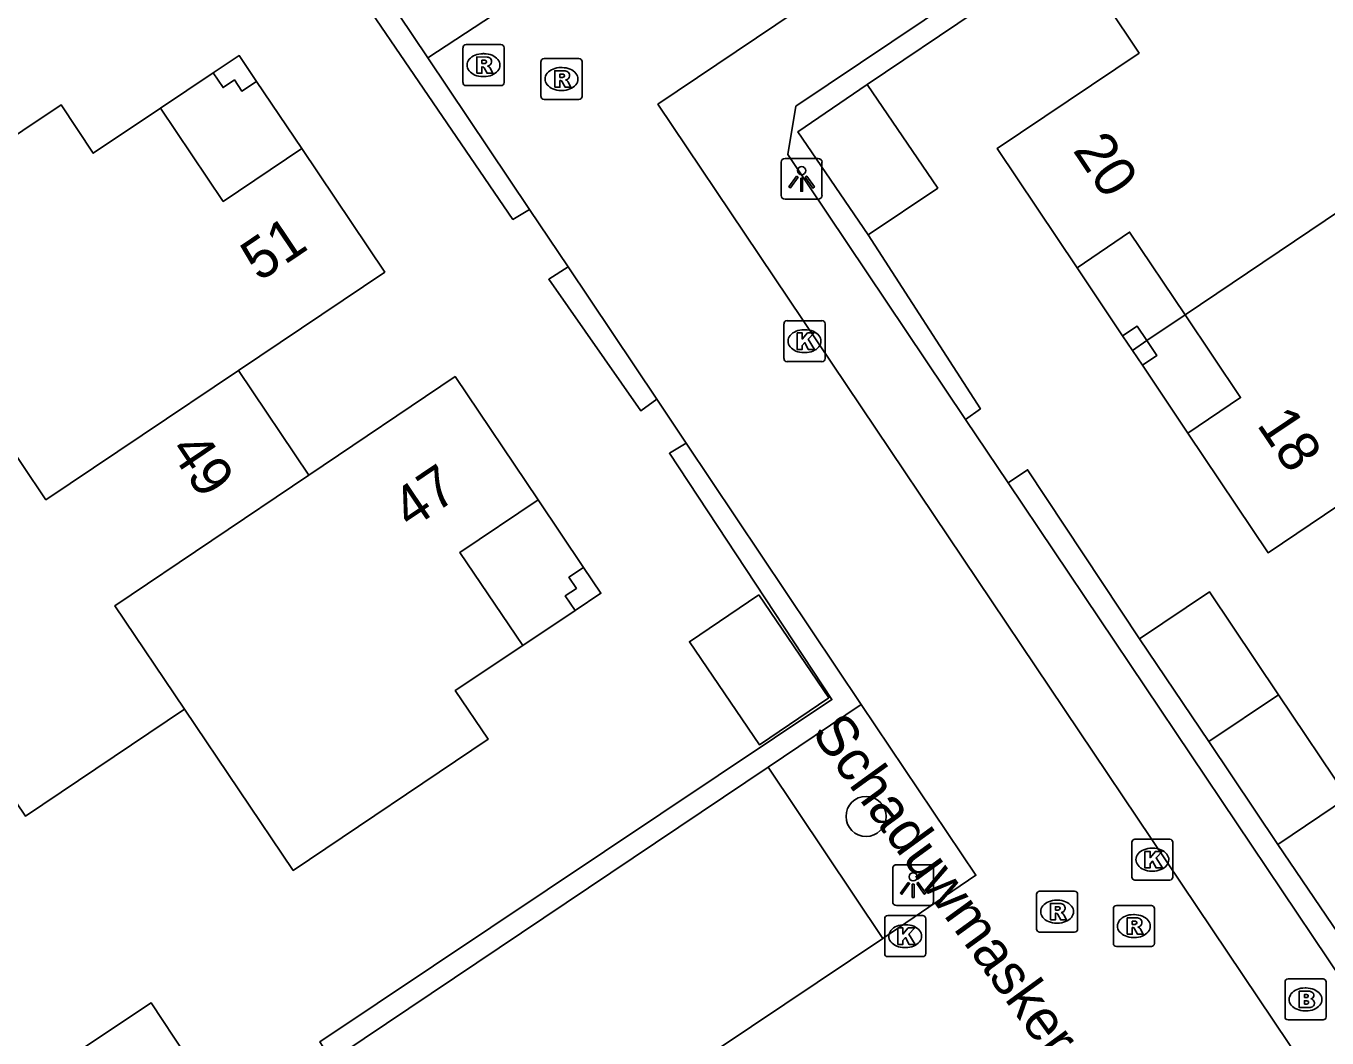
# Model space of a CAD drawing. Extents: x 158797 to 159887, y 384318 to 385255.
# Drawn here: x 158964.55 to 158996.31, y 384707.27 to 384731.96 of the extents above; entities that cross this region are included whole.
import ezdxf

# ---------------------------------------------------------------- set-up
doc = ezdxf.new("R2010")
doc.units = 0
for name, color, linetype in [('IMGEO_Boom', 7, 'Continuous'), ('IMGEO_Brandkraan', 7, 'Continuous'), ('IMGEO_Haag', 7, 'Continuous'), ('IMGEO_Kolk', 7, 'Continuous'), ('IMGEO_Lichtpunt', 7, 'Continuous'), ('IMGEO_Openbare_ruimte_label', 7, 'Continuous'), ('IMGEO_Pand', 7, 'Continuous'), ('IMGEO_Pand_nummerreeks', 7, 'Continuous'), ('IMGEO_Pand_overbouw', 7, 'Continuous'), ('IMGEO_Parkeervlak_open', 7, 'Continuous'), ('IMGEO_Rijbaan_lokaal_open', 7, 'Continuous'), ('IMGEO_Rioolput', 7, 'Continuous'), ('IMGEO_Voetpad_open', 7, 'Continuous')]:
    doc.layers.add(name, color=color, linetype=linetype)

msp = doc.modelspace()

# ---------------------------------------------------------------- linework, layer by layer
at = {"layer": 'IMGEO_Boom'}
msp.add_circle((158985.057, 384712.676), 0.489, dxfattribs=at)
at = {"layer": 'IMGEO_Brandkraan'}
for p, q in [((158995.282, 384707.785), (158995.282, 384708.637)), ((158995.357, 384708.711), (158996.209, 384708.711)), ((158996.283, 384708.637), (158996.283, 384707.785)), ((158995.77, 384708.491), (158995.795, 384708.491)), ((158995.793, 384707.931), (158995.768, 384707.931)), ((158996.209, 384707.711), (158995.357, 384707.711))]:
    msp.add_line(p, q, dxfattribs=at)
for points in [[(158995.282, 384707.785), (158995.282, 384708.637)], [(158995.357, 384708.711), (158996.209, 384708.711)], [(158996.283, 384708.637), (158996.283, 384707.785)], [(158995.63, 384708.411), (158995.63, 384708.011), (158995.843, 384708.011)], [(158995.861, 384708.411), (158995.63, 384708.411)], [(158995.809, 384708.33), (158995.755, 384708.33), (158995.755, 384708.254)], [(158995.755, 384708.254), (158995.808, 384708.254)], [(158995.817, 384708.178), (158995.755, 384708.178), (158995.755, 384708.097)], [(158995.755, 384708.097), (158995.817, 384708.097)], [(158996.209, 384707.711), (158995.357, 384707.711)]]:
    msp.add_lwpolyline(points, dxfattribs=at)
for centre, radius, start, end in [((158995.359, 384708.635), 0.0765, 91.552, 178.448), ((158995.359, 384708.635), 0.0765, 91.552, 178.448), ((158996.207, 384708.635), 0.0765, 1.552, 88.448), ((158996.207, 384708.635), 0.0765, 1.552, 88.448), ((158995.81, 384708.292), 0.0379, 267.8285, 90.9355), ((158995.865, 384708.266), 0.145, 59.4692, 91.5367), ((158995.89, 384708.313), 0.0922, 285.5137, 58.1501), ((158995.818, 384708.137), 0.0404, 269.8759, 90.5077), ((158995.849, 384708.262), 0.251, 268.6676, 293.5347), ((158995.895, 384708.121), 0.105, 301.3115, 78.989), ((158995.359, 384707.787), 0.0765, 181.552, 268.448), ((158995.359, 384707.787), 0.0765, 181.552, 268.448), ((158996.207, 384707.787), 0.0765, 271.552, 358.448), ((158996.207, 384707.787), 0.0765, 271.552, 358.448)]:
    msp.add_arc(centre, radius, start, end, dxfattribs=at)
for centre, major_axis, ratio, start_param, end_param in [((158995.769, 384708.211), (-0.387, 0.002), 0.722429, 4.712389, 7.853982), ((158995.794, 384708.211), (-0.39, 0.002), 0.717154, 1.570796, 4.712389)]:
    msp.add_ellipse(centre, major_axis=major_axis, ratio=ratio, start_param=start_param, end_param=end_param, dxfattribs=at)
at = {"layer": 'IMGEO_Haag'}
for points in [[(158998.381, 384739.491), (158985.085, 384730.536)], [(158976.839, 384727.49), (158976.438, 384727.247), (158970.354, 384736.15), (158970.832, 384736.449)], [(158985.105, 384726.868), (158987.846, 384722.625), (158987.486, 384722.366)], [(158979.947, 384722.856), (158979.559, 384722.571), (158977.312, 384725.783), (158977.782, 384726.084)], [(158972.017, 384706.723), (158971.722, 384707.173), (158984.222, 384715.527), (158980.257, 384721.539), (158980.664, 384721.786)], [(158988.524, 384720.821), (158988.999, 384721.135), (158991.733, 384717.014)], [(158982.666, 384713.882), (158984.939, 384715.41)], [(158995.108, 384711.994), (158997.914, 384707.861), (158997.443, 384707.544)]]:
    msp.add_lwpolyline(points, dxfattribs=at)
at = {"layer": 'IMGEO_Kolk'}
for p, q in [((158983.128, 384724.774), (158983.98, 384724.774)), ((158983.053, 384723.848), (158983.053, 384724.7)), ((158983.541, 384724.554), (158983.566, 384724.554)), ((158984.054, 384724.7), (158984.054, 384723.848)), ((158983.564, 384723.994), (158983.539, 384723.994)), ((158983.98, 384723.774), (158983.128, 384723.774)), ((158991.543, 384711.195), (158991.543, 384712.047)), ((158991.618, 384712.121), (158992.47, 384712.121)), ((158992.544, 384712.047), (158992.544, 384711.195)), ((158992.031, 384711.901), (158992.056, 384711.901)), ((158992.47, 384711.121), (158991.618, 384711.121)), ((158992.054, 384711.341), (158992.029, 384711.341)), ((158985.511, 384709.329), (158985.511, 384710.181)), ((158985.586, 384710.255), (158986.438, 384710.255)), ((158986.512, 384710.181), (158986.512, 384709.329)), ((158985.999, 384710.035), (158986.024, 384710.035)), ((158986.438, 384709.255), (158985.586, 384709.255)), ((158986.022, 384709.475), (158985.997, 384709.475))]:
    msp.add_line(p, q, dxfattribs=at)
for points in [[(158983.128, 384724.774), (158983.98, 384724.774)], [(158983.053, 384723.848), (158983.053, 384724.7)], [(158983.374, 384724.474), (158983.497, 384724.474), (158983.497, 384724.323), (158983.627, 384724.474), (158983.791, 384724.474), (158983.645, 384724.323), (158983.798, 384724.074), (158983.646, 384724.074), (158983.561, 384724.238), (158983.497, 384724.171), (158983.497, 384724.074), (158983.374, 384724.074), (158983.374, 384724.474)], [(158984.054, 384724.7), (158984.054, 384723.848)], [(158983.98, 384723.774), (158983.128, 384723.774)], [(158991.543, 384711.195), (158991.543, 384712.047)], [(158991.618, 384712.121), (158992.47, 384712.121)], [(158992.544, 384712.047), (158992.544, 384711.195)], [(158991.864, 384711.821), (158991.987, 384711.821), (158991.987, 384711.67), (158992.117, 384711.821), (158992.281, 384711.821), (158992.135, 384711.67), (158992.288, 384711.421), (158992.136, 384711.421), (158992.051, 384711.585), (158991.987, 384711.518), (158991.987, 384711.421), (158991.864, 384711.421), (158991.864, 384711.821)], [(158992.47, 384711.121), (158991.618, 384711.121)], [(158985.511, 384709.329), (158985.511, 384710.181)], [(158985.586, 384710.255), (158986.438, 384710.255)], [(158986.512, 384710.181), (158986.512, 384709.329)], [(158985.832, 384709.955), (158985.955, 384709.955), (158985.955, 384709.804), (158986.085, 384709.955), (158986.249, 384709.955), (158986.103, 384709.804), (158986.256, 384709.555), (158986.104, 384709.555), (158986.019, 384709.719), (158985.955, 384709.652), (158985.955, 384709.555), (158985.832, 384709.555), (158985.832, 384709.955)], [(158986.438, 384709.255), (158985.586, 384709.255)]]:
    msp.add_lwpolyline(points, dxfattribs=at)
for centre, start, end in [((158983.13, 384724.698), 91.552, 178.448), ((158983.13, 384724.698), 91.552, 178.448), ((158983.978, 384724.698), 1.552, 88.448), ((158983.978, 384724.698), 1.552, 88.448), ((158983.13, 384723.85), 181.552, 268.448), ((158983.13, 384723.85), 181.552, 268.448), ((158983.978, 384723.85), 271.552, 358.448), ((158983.978, 384723.85), 271.552, 358.448), ((158991.62, 384712.045), 91.552, 178.448), ((158991.62, 384712.045), 91.552, 178.448), ((158992.468, 384712.045), 1.552, 88.448), ((158992.468, 384712.045), 1.552, 88.448), ((158991.62, 384711.197), 181.552, 268.448), ((158991.62, 384711.197), 181.552, 268.448), ((158992.468, 384711.197), 271.552, 358.448), ((158992.468, 384711.197), 271.552, 358.448), ((158985.588, 384710.179), 91.552, 178.448), ((158985.588, 384710.179), 91.552, 178.448), ((158986.436, 384710.179), 1.552, 88.448), ((158986.436, 384710.179), 1.552, 88.448), ((158985.588, 384709.331), 181.552, 268.448), ((158985.588, 384709.331), 181.552, 268.448), ((158986.436, 384709.331), 271.552, 358.448), ((158986.436, 384709.331), 271.552, 358.448)]:
    msp.add_arc(centre, 0.0765, start, end, dxfattribs=at)
for centre, major_axis, ratio, start_param, end_param in [((158983.54, 384724.274), (-0.387, 0.002), 0.722429, 4.712389, 7.853982), ((158983.565, 384724.274), (-0.39, 0.002), 0.717154, 1.570796, 4.712389), ((158992.03, 384711.621), (-0.387, 0.002), 0.722429, 4.712389, 7.853982), ((158992.055, 384711.621), (-0.39, 0.002), 0.717154, 1.570796, 4.712389), ((158985.998, 384709.755), (-0.387, 0.002), 0.722429, 4.712389, 7.853982), ((158986.023, 384709.755), (-0.39, 0.002), 0.717154, 1.570796, 4.712389)]:
    msp.add_ellipse(centre, major_axis=major_axis, ratio=ratio, start_param=start_param, end_param=end_param, dxfattribs=at)
at = {"layer": 'IMGEO_Lichtpunt'}
for p, q in [((158982.984, 384728.638), (158982.984, 384727.831)), ((158982.984, 384728.638), (158982.984, 384727.831)), ((158983.886, 384728.733), (158983.078, 384728.733)), ((158983.886, 384728.733), (158983.078, 384728.733)), ((158983.98, 384727.831), (158983.98, 384728.638)), ((158983.98, 384727.831), (158983.98, 384728.638)), ((158983.078, 384727.737), (158983.886, 384727.737)), ((158983.078, 384727.737), (158983.886, 384727.737)), ((158986.608, 384711.499), (158985.8, 384711.499)), ((158986.608, 384711.499), (158985.8, 384711.499)), ((158985.706, 384711.404), (158985.706, 384710.597)), ((158985.706, 384711.404), (158985.706, 384710.597)), ((158986.702, 384710.597), (158986.702, 384711.404)), ((158986.702, 384710.597), (158986.702, 384711.404)), ((158985.8, 384710.503), (158986.608, 384710.503)), ((158985.8, 384710.503), (158986.608, 384710.503))]:
    msp.add_line(p, q, dxfattribs=at)
for points in [[(158983.358, 384728.302), (158983.397, 384728.274), (158983.209, 384728.012), (158983.171, 384728.039), (158983.358, 384728.302)], [(158983.46, 384728.254), (158983.507, 384728.254), (158983.507, 384727.932), (158983.46, 384727.932), (158983.46, 384728.254)], [(158983.57, 384728.274), (158983.608, 384728.301), (158983.795, 384728.039), (158983.756, 384728.011), (158983.57, 384728.274)], [(158986.08, 384711.068), (158986.119, 384711.04), (158985.931, 384710.778), (158985.893, 384710.805), (158986.08, 384711.068)], [(158986.182, 384711.02), (158986.229, 384711.02), (158986.229, 384710.698), (158986.182, 384710.698), (158986.182, 384711.02)], [(158986.292, 384711.04), (158986.33, 384711.067), (158986.517, 384710.805), (158986.478, 384710.777), (158986.292, 384711.04)]]:
    msp.add_lwpolyline(points, dxfattribs=at)
for centre in [(158983.483, 384728.436), (158986.205, 384711.202)]:
    msp.add_circle(centre, 0.0994, dxfattribs=at)
for centre, start, end in [((158983.078, 384728.638), 90, 180), ((158983.078, 384728.638), 90, 180), ((158983.886, 384728.638), 0, 90), ((158983.886, 384728.638), 0, 90), ((158983.078, 384727.831), 180, 270), ((158983.078, 384727.831), 180, 270), ((158983.886, 384727.831), 270, 0), ((158983.886, 384727.831), 270, 360), ((158985.8, 384711.404), 90, 180), ((158985.8, 384711.404), 90, 180), ((158986.608, 384711.404), 0, 90), ((158986.608, 384711.404), 0, 90), ((158985.8, 384710.597), 180, 270), ((158985.8, 384710.597), 180, 270), ((158986.608, 384710.597), 270, 0), ((158986.608, 384710.597), 270, 360)]:
    msp.add_arc(centre, 0.0946, start, end, dxfattribs=at)
at = {"layer": 'IMGEO_Pand'}
for points in [[(158992.843, 384724.915), (158991.489, 384726.935), (158990.206, 384726.066), (158988.253, 384728.972), (158991.72, 384731.305), (158990.929, 384732.482), (158995.765, 384735.737), (158998.096, 384732.273), (158999.83, 384733.44), (159001.601, 384730.81)], [(158970.18, 384730.613), (158969.823, 384730.373), (158969.639, 384730.648), (158969.363, 384730.463), (158969.124, 384730.82), (158969.756, 384731.244), (158970.18, 384730.613)], [(159001.601, 384730.81), (159003.371, 384728.179), (159001.599, 384726.98), (159003.147, 384724.692), (158994.867, 384719.112), (158992.908, 384722.031), (158994.197, 384722.896), (158992.843, 384724.915)], [(158992.843, 384724.915), (159001.601, 384730.81)], [(158985.105, 384726.868), (158983.392, 384729.383), (158985.085, 384730.536)], [(158985.085, 384730.536), (158986.805, 384728.01), (158985.105, 384726.868)], [(158963.298, 384722.985), (158960.673, 384726.876), (158965.412, 384730.041), (158966.192, 384728.858), (158967.837, 384729.959), (158969.365, 384727.685), (158971.282, 384728.974), (158973.308, 384725.961), (158969.737, 384723.562)], [(158991.557, 384724.049), (158991.318, 384724.405), (158991.671, 384724.642), (158991.909, 384724.287)], [(158991.909, 384724.287), (158992.152, 384723.924), (158991.799, 384723.688), (158991.557, 384724.049)], [(158991.557, 384724.049), (158991.909, 384724.287)], [(158969.737, 384723.562), (158965.038, 384720.405), (158963.298, 384722.985)], [(158969.737, 384723.562), (158971.458, 384721.007)], [(158971.458, 384721.007), (158975.024, 384723.411), (158977.051, 384720.4), (158975.145, 384719.117), (158976.676, 384716.847), (158975.031, 384715.747), (158975.834, 384714.563), (158971.077, 384711.36), (158968.423, 384715.291)], [(158968.423, 384715.291), (158964.538, 384712.684), (158959.388, 384720.306), (158963.298, 384722.985)], [(158971.458, 384721.007), (158966.72, 384717.813), (158968.423, 384715.291)], [(158978.159, 384718.754), (158978.583, 384718.123), (158977.952, 384717.701), (158977.713, 384718.058), (158977.986, 384718.241), (158977.802, 384718.514), (158978.159, 384718.754)], [(158982.438, 384718.084), (158984.149, 384715.574), (158982.457, 384714.421), (158980.744, 384716.937), (158982.438, 384718.084)], [(158991.733, 384717.014), (158993.435, 384718.158), (158995.121, 384715.647)], [(158993.421, 384714.504), (158991.733, 384717.014)], [(158995.121, 384715.647), (158993.421, 384714.504)], [(158995.121, 384715.647), (158996.807, 384713.136), (158995.108, 384711.994)], [(158995.108, 384711.994), (158993.421, 384714.504)], [(158965.906, 384706.996), (158967.608, 384708.126), (158969.286, 384705.589), (158967.591, 384704.459)]]:
    msp.add_lwpolyline(points, dxfattribs=at)
at = {"layer": 'IMGEO_Pand_overbouw'}
for points in [[(158970.18, 384730.613), (158969.756, 384731.244), (158969.124, 384730.82), (158967.837, 384729.959), (158969.365, 384727.685), (158971.282, 384728.974)], [(158991.318, 384724.405), (158991.557, 384724.049), (158991.909, 384724.287), (158992.843, 384724.915), (158991.489, 384726.935), (158990.206, 384726.066)], [(158992.843, 384724.915), (158991.909, 384724.287), (158991.557, 384724.049), (158991.799, 384723.688), (158992.908, 384722.031), (158994.197, 384722.896)], [(158976.676, 384716.847), (158977.952, 384717.701), (158978.583, 384718.123), (158978.159, 384718.754), (158977.051, 384720.4), (158975.145, 384719.117)]]:
    msp.add_lwpolyline(points, close=True, dxfattribs=at)
at = {"layer": 'IMGEO_Parkeervlak_open'}
for points in [[(158972.264, 384706.889), (158982.666, 384713.882)], [(158982.666, 384713.882), (158985.469, 384709.698)]]:
    msp.add_lwpolyline(points, dxfattribs=at)
at = {"layer": 'IMGEO_Rijbaan_lokaal_open'}
for points in [[(159017.243, 384755.079), (159004.006, 384746.223), (158979.975, 384730.054), (158992.379, 384711.59), (159004.736, 384693.195)], [(158974.36, 384731.188), (158970.832, 384736.449)], [(158974.36, 384731.188), (158976.856, 384732.835)], [(158976.839, 384727.49), (158974.36, 384731.188)], [(158977.782, 384726.084), (158976.839, 384727.49)], [(158979.947, 384722.856), (158977.782, 384726.084)], [(158980.664, 384721.786), (158979.947, 384722.856)], [(158984.939, 384715.41), (158980.664, 384721.786)], [(158985.469, 384709.698), (158987.736, 384711.239), (158984.939, 384715.41)], [(158975.08, 384702.746), (158985.469, 384709.698)]]:
    msp.add_lwpolyline(points, dxfattribs=at)
at = {"layer": 'IMGEO_Rioolput'}
for p, q in [((158975.218, 384730.584), (158975.218, 384731.436)), ((158975.293, 384731.51), (158976.145, 384731.51)), ((158976.219, 384731.436), (158976.219, 384730.584)), ((158975.706, 384731.29), (158975.731, 384731.29)), ((158977.122, 384730.245), (158977.122, 384731.097)), ((158977.197, 384731.171), (158978.049, 384731.171)), ((158978.123, 384731.097), (158978.123, 384730.245)), ((158977.61, 384730.951), (158977.635, 384730.951)), ((158976.145, 384730.51), (158975.293, 384730.51)), ((158975.729, 384730.73), (158975.704, 384730.73)), ((158978.049, 384730.171), (158977.197, 384730.171)), ((158977.633, 384730.391), (158977.608, 384730.391)), ((158989.218, 384709.926), (158989.218, 384710.778)), ((158989.293, 384710.852), (158990.145, 384710.852)), ((158990.219, 384710.778), (158990.219, 384709.926)), ((158989.706, 384710.632), (158989.731, 384710.632)), ((158991.167, 384710.501), (158992.019, 384710.501)), ((158991.092, 384709.575), (158991.092, 384710.427)), ((158991.58, 384710.281), (158991.605, 384710.281)), ((158992.093, 384710.427), (158992.093, 384709.575)), ((158990.145, 384709.852), (158989.293, 384709.852)), ((158989.729, 384710.072), (158989.704, 384710.072)), ((158991.603, 384709.721), (158991.578, 384709.721)), ((158992.019, 384709.501), (158991.167, 384709.501))]:
    msp.add_line(p, q, dxfattribs=at)
for points in [[(158975.218, 384730.584), (158975.218, 384731.436)], [(158975.293, 384731.51), (158976.145, 384731.51)], [(158976.219, 384731.436), (158976.219, 384730.584)], [(158975.807, 384731.208), (158975.555, 384731.21), (158975.555, 384730.81)], [(158975.733, 384731.129), (158975.679, 384731.129), (158975.679, 384731.048)], [(158977.122, 384730.245), (158977.122, 384731.097)], [(158977.197, 384731.171), (158978.049, 384731.171)], [(158978.123, 384731.097), (158978.123, 384730.245)], [(158975.555, 384730.81), (158975.679, 384730.81), (158975.679, 384730.972), (158975.69, 384730.972)], [(158975.679, 384731.048), (158975.731, 384731.048)], [(158975.737, 384730.943), (158975.808, 384730.81), (158975.948, 384730.81), (158975.883, 384730.936)], [(158977.711, 384730.869), (158977.459, 384730.871), (158977.459, 384730.471)], [(158977.637, 384730.79), (158977.583, 384730.79), (158977.583, 384730.709)], [(158976.145, 384730.51), (158975.293, 384730.51)], [(158977.459, 384730.471), (158977.583, 384730.471), (158977.583, 384730.633), (158977.594, 384730.633)], [(158977.583, 384730.709), (158977.635, 384730.709)], [(158977.641, 384730.604), (158977.712, 384730.471), (158977.852, 384730.471), (158977.787, 384730.597)], [(158978.049, 384730.171), (158977.197, 384730.171)], [(158989.218, 384709.926), (158989.218, 384710.778)], [(158989.293, 384710.852), (158990.145, 384710.852)], [(158990.219, 384710.778), (158990.219, 384709.926)], [(158989.807, 384710.55), (158989.555, 384710.552), (158989.555, 384710.152)], [(158989.733, 384710.471), (158989.679, 384710.471), (158989.679, 384710.39)], [(158991.167, 384710.501), (158992.019, 384710.501)], [(158989.555, 384710.152), (158989.679, 384710.152), (158989.679, 384710.314), (158989.69, 384710.314)], [(158989.679, 384710.39), (158989.731, 384710.39)], [(158989.737, 384710.285), (158989.808, 384710.152), (158989.948, 384710.152), (158989.883, 384710.278)], [(158991.092, 384709.575), (158991.092, 384710.427)], [(158991.681, 384710.199), (158991.429, 384710.201), (158991.429, 384709.801)], [(158992.093, 384710.427), (158992.093, 384709.575)], [(158990.145, 384709.852), (158989.293, 384709.852)], [(158991.429, 384709.801), (158991.553, 384709.801), (158991.553, 384709.963), (158991.564, 384709.963)], [(158991.607, 384710.12), (158991.553, 384710.12), (158991.553, 384710.039)], [(158991.553, 384710.039), (158991.605, 384710.039)], [(158991.611, 384709.934), (158991.682, 384709.801), (158991.822, 384709.801), (158991.757, 384709.927)], [(158992.019, 384709.501), (158991.167, 384709.501)]]:
    msp.add_lwpolyline(points, dxfattribs=at)
for centre, radius, start, end in [((158975.295, 384731.434), 0.0765, 91.552, 178.448), ((158975.295, 384731.434), 0.0765, 91.552, 178.448), ((158976.143, 384731.434), 0.0765, 1.552, 88.448), ((158976.143, 384731.434), 0.0765, 1.552, 88.448), ((158975.739, 384731.033), 0.0964, 77.0061, 93.1865), ((158975.753, 384731.09), 0.0378, 276.6634, 79.6772), ((158975.806, 384731.098), 0.109, 350.3612, 89.416), ((158977.199, 384731.095), 0.0765, 91.552, 178.448), ((158977.199, 384731.095), 0.0765, 91.552, 178.448), ((158978.047, 384731.095), 0.0765, 1.552, 88.448), ((158978.047, 384731.095), 0.0765, 1.552, 88.448), ((158975.689, 384730.919), 0.0533, 26.0293, 88.6989), ((158975.715, 384731.237), 0.19, 274.7715, 282.9687), ((158975.804, 384731.098), 0.112, 277.5842, 350.9817), ((158975.788, 384730.883), 0.108, 29.5134, 73.7905), ((158977.643, 384730.694), 0.0964, 77.0061, 93.1865), ((158977.657, 384730.751), 0.0378, 276.6634, 79.6772), ((158977.71, 384730.759), 0.109, 350.3612, 89.416), ((158975.295, 384730.586), 0.0765, 181.552, 268.448), ((158975.295, 384730.586), 0.0765, 181.552, 268.448), ((158976.143, 384730.586), 0.0765, 271.552, 358.448), ((158976.143, 384730.586), 0.0765, 271.552, 358.448), ((158977.593, 384730.58), 0.0533, 26.0293, 88.6989), ((158977.619, 384730.898), 0.19, 274.7715, 282.9687), ((158977.708, 384730.759), 0.112, 277.5842, 350.9817), ((158977.692, 384730.544), 0.108, 29.5134, 73.7905), ((158977.199, 384730.247), 0.0765, 181.552, 268.448), ((158977.199, 384730.247), 0.0765, 181.552, 268.448), ((158978.047, 384730.247), 0.0765, 271.552, 358.448), ((158978.047, 384730.247), 0.0765, 271.552, 358.448), ((158989.295, 384710.776), 0.0765, 91.552, 178.448), ((158989.295, 384710.776), 0.0765, 91.552, 178.448), ((158990.143, 384710.776), 0.0765, 1.552, 88.448), ((158990.143, 384710.776), 0.0765, 1.552, 88.448), ((158989.739, 384710.375), 0.0964, 77.0061, 93.1865), ((158989.753, 384710.432), 0.0378, 276.6634, 79.6772), ((158989.806, 384710.44), 0.109, 350.3612, 89.416), ((158991.169, 384710.425), 0.0765, 91.552, 178.448), ((158991.169, 384710.425), 0.0765, 91.552, 178.448), ((158992.017, 384710.425), 0.0765, 1.552, 88.448), ((158992.017, 384710.425), 0.0765, 1.552, 88.448), ((158989.689, 384710.261), 0.0533, 26.0293, 88.6989), ((158989.715, 384710.579), 0.19, 274.7715, 282.9687), ((158989.804, 384710.44), 0.112, 277.5842, 350.9817), ((158989.788, 384710.225), 0.108, 29.5134, 73.7905), ((158991.68, 384710.089), 0.109, 350.3612, 89.416), ((158989.295, 384709.928), 0.0765, 181.552, 268.448), ((158989.295, 384709.928), 0.0765, 181.552, 268.448), ((158990.143, 384709.928), 0.0765, 271.552, 358.448), ((158990.143, 384709.928), 0.0765, 271.552, 358.448), ((158991.563, 384709.91), 0.0533, 26.0293, 88.6989), ((158991.589, 384710.228), 0.19, 274.7715, 282.9687), ((158991.613, 384710.024), 0.0964, 77.0061, 93.1865), ((158991.627, 384710.081), 0.0378, 276.6634, 79.6772), ((158991.678, 384710.089), 0.112, 277.5842, 350.9817), ((158991.662, 384709.874), 0.108, 29.5134, 73.7905), ((158991.169, 384709.577), 0.0765, 181.552, 268.448), ((158991.169, 384709.577), 0.0765, 181.552, 268.448), ((158992.017, 384709.577), 0.0765, 271.552, 358.448), ((158992.017, 384709.577), 0.0765, 271.552, 358.448)]:
    msp.add_arc(centre, radius, start, end, dxfattribs=at)
for centre, major_axis, ratio, start_param, end_param in [((158975.705, 384731.01), (-0.387, 0.002), 0.722429, 4.712389, 7.853982), ((158975.73, 384731.01), (-0.39, 0.002), 0.717154, 1.570796, 4.712389), ((158977.609, 384730.671), (-0.387, 0.002), 0.722429, 4.712389, 7.853982), ((158977.634, 384730.671), (-0.39, 0.002), 0.717154, 1.570796, 4.712389), ((158989.705, 384710.352), (-0.387, 0.002), 0.722429, 4.712389, 7.853982), ((158989.73, 384710.352), (-0.39, 0.002), 0.717154, 1.570796, 4.712389), ((158991.579, 384710.001), (-0.387, 0.002), 0.722429, 4.712389, 7.853982), ((158991.604, 384710.001), (-0.39, 0.002), 0.717154, 1.570796, 4.712389)]:
    msp.add_ellipse(centre, major_axis=major_axis, ratio=ratio, start_param=start_param, end_param=end_param, dxfattribs=at)
at = {"layer": 'IMGEO_Voetpad_open'}
for points in [[(158999.813, 384741.052), (158983.341, 384730.006), (158983.146, 384728.827), (158987.486, 384722.366)], [(158987.486, 384722.366), (158988.524, 384720.821)], [(158988.524, 384720.821), (158997.443, 384707.544)]]:
    msp.add_lwpolyline(points, dxfattribs=at)

# ---------------------------------------------------------------- texts
at = {"layer": 'IMGEO_Openbare_ruimte_label'}
msp.add_text('Schaduwmaskerstraat', height=1, rotation=306.0105, dxfattribs=at).set_placement((158983.701, 384714.716))
at = {"layer": 'IMGEO_Pand_nummerreeks'}
for s, rotation, p in [('20', 303.9017, (158990.087, 384728.933)), ('51', 33.8905, (158970.244, 384725.709)), ('18', 303.8673, (158994.576, 384722.237)), ('49', 303.9647, (158968.033, 384721.617)), ('47', 33.9879, (158973.935, 384719.662))]:
    msp.add_text(s, height=1, rotation=rotation, dxfattribs=at).set_placement(p)

doc.saveas('drawing.dxf')
